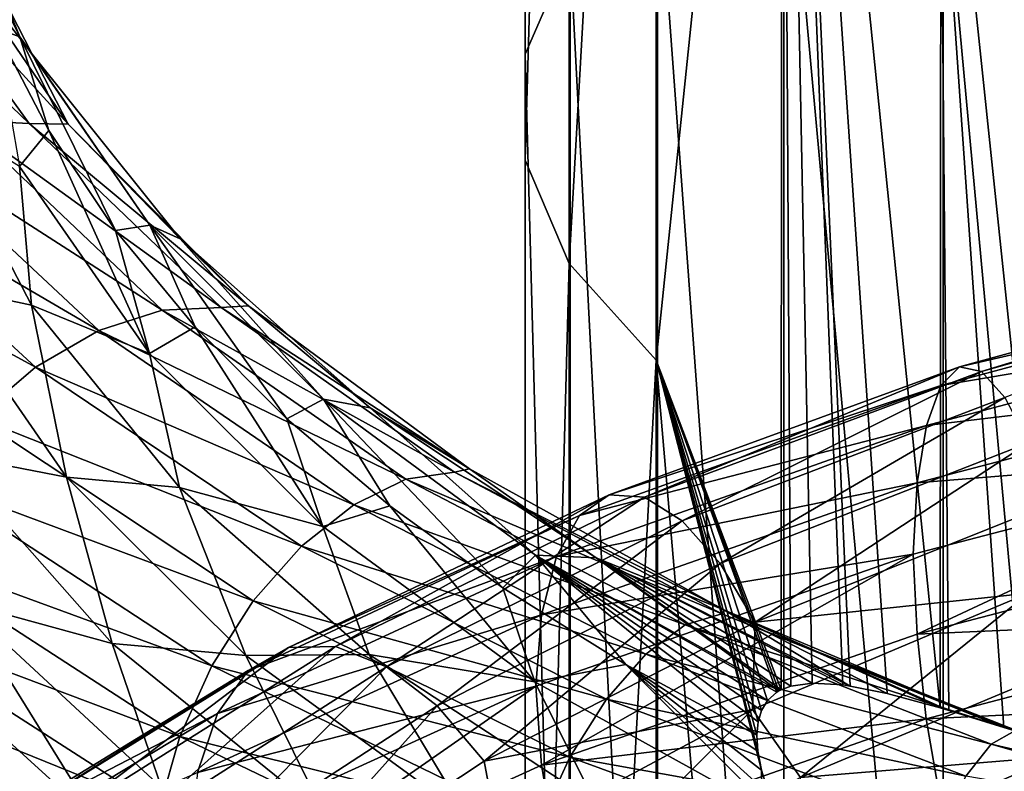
# Model space of a CAD drawing. Header units: metres. Extents: x -109 to 109, y -452 to 89.
# Tile 340 of 656: x -12.65 to -4.47, y -107.96 to -101.71. Entities that reach past the tile are written whole.
import ezdxf

# ---------------------------------------------------------------- set-up
doc = ezdxf.new("R2010")
doc.units = ezdxf.units.M
doc.layers.add('solid_k244270000c71_000_02', color=7, linetype='CONTINUOUS')

msp = doc.modelspace()

# ---------------------------------------------------------------- linework, layer by layer
at = {"layer": 'solid_k244270000c71_000_02'}
for points in [[(-8.454546, -89.024971, 831.830505), (-8.452125, -101.997643, 841.875916), (-8.452125, -88.023651, 833.300659)], [(-8.452125, -88.023651, 833.300659), (-8.452125, -101.997643, 841.875916), (-8.079568, -101.138168, 843.388062)], [(-8.454546, -89.024971, 831.830505), (-8.454546, -102.87661, 840.329407), (-8.452125, -101.997643, 841.875916)], [(-8.086726, -90.004654, 830.39209), (-8.454546, -102.87661, 840.329407), (-8.454546, -89.024971, 831.830505)], [(-8.086726, -90.004654, 830.39209), (-8.086726, -103.736588, 838.816406), (-8.454546, -102.87661, 840.329407)], [(-7.364774, -90.919792, 829.048401), (-8.086726, -103.736588, 838.816406), (-8.086726, -90.004654, 830.39209)], [(-7.364774, -90.919792, 829.048401), (-7.364774, -104.539909, 837.403015), (-8.086726, -103.736588, 838.816406)], [(-6.320303, -94.473488, 829.665588), (-7.364774, -104.539909, 837.403015), (-7.364774, -90.919792, 829.048401)], [(-6.320303, -94.473488, 829.665588), (-6.325343, -107.278671, 837.274048), (-7.364774, -104.539909, 837.403015)], [(-6.245045, -107.248276, 837.157166), (-6.325343, -107.278671, 837.274048), (-6.320303, -94.473488, 829.665588)], [(-6.068887, -107.223656, 836.933044), (-6.245045, -107.248276, 837.157166), (-6.320303, -94.473488, 829.665588)], [(-5.81294, -107.239616, 836.656799), (-6.068887, -107.223656, 836.933044), (-6.320303, -94.473488, 829.665588)], [(-5.751127, -107.248772, 836.596436), (-5.81294, -107.239616, 836.656799), (-6.320303, -94.473488, 829.665588)], [(-5.445379, -107.311325, 836.325562), (-5.751127, -107.248772, 836.596436), (-6.320303, -94.473488, 829.665588)], [(-5.004723, -107.430313, 835.998901), (-5.445379, -107.311325, 836.325562), (-6.320303, -94.473488, 829.665588)], [(-4.999055, -100.074745, 831.764587), (-5.004723, -107.430313, 835.998901), (-6.320303, -94.473488, 829.665588)], [(-4.980319, -99.039047, 847.081238), (-3.437735, -113.723137, 855.513916), (-3.437735, -98.601395, 847.851257)], [(-6.304805, -99.625748, 846.049011), (-4.980319, -114.096992, 854.710999), (-4.980319, -99.039047, 847.081238)], [(-4.980319, -99.039047, 847.081238), (-4.980319, -114.096992, 854.710999), (-3.437735, -113.723137, 855.513916)], [(-7.353192, -100.335823, 844.799683), (-6.304805, -114.598175, 853.634583), (-6.304805, -99.625748, 846.049011)], [(-6.304805, -99.625748, 846.049011), (-6.304805, -114.598175, 853.634583), (-4.980319, -114.096992, 854.710999)], [(-4.93323, -107.451363, 835.951721), (-5.004723, -107.430313, 835.998901), (-4.999055, -100.074745, 831.764587)], [(-4.474849, -107.591652, 835.68103), (-4.93323, -107.451363, 835.951721), (-4.999055, -100.074745, 831.764587)], [(-4.299425, -107.646576, 835.590576), (-4.474849, -107.591652, 835.68103), (-4.999055, -100.074745, 831.764587)], [(-3.458888, -100.886856, 831.21521), (-4.299425, -107.646576, 835.590576), (-4.999055, -100.074745, 831.764587)], [(-13.390526, -100.359169, 843.040955), (-13.332419, -100.1968, 844.061951), (-12.652539, -101.851006, 842.339539)], [(-12.652539, -101.851006, 842.339539), (-13.332419, -100.1968, 844.061951), (-12.857318, -101.777031, 843.290039)], [(-12.549067, -101.995277, 841.341248), (-13.364232, -100.941559, 841.670105), (-13.390526, -100.359169, 843.040955)], [(-12.549067, -101.995277, 841.341248), (-13.390526, -100.359169, 843.040955), (-12.652539, -101.851006, 842.339539)], [(-8.079568, -101.138168, 843.388062), (-7.353192, -115.204742, 852.331909), (-7.353192, -100.335823, 844.799683)], [(-7.353192, -100.335823, 844.799683), (-7.353192, -115.204742, 852.331909), (-6.304805, -114.598175, 853.634583)], [(-12.574755, -102.571724, 839.347229), (-13.134439, -102.54464, 838.924744), (-14.390386, -100.826469, 840.755432)], [(-13.777184, -100.906792, 841.089233), (-12.574755, -102.571724, 839.347229), (-14.390386, -100.826469, 840.755432)], [(-12.250355, -102.577171, 839.978149), (-12.574755, -102.571724, 839.347229), (-13.777184, -100.906792, 841.089233)], [(-13.364232, -100.941559, 841.670105), (-12.250355, -102.577171, 839.978149), (-13.777184, -100.906792, 841.089233)], [(-12.549067, -101.995277, 841.341248), (-12.250355, -102.577171, 839.978149), (-13.364232, -100.941559, 841.670105)], [(-8.452125, -101.997643, 841.875916), (-8.079568, -115.890129, 850.859924), (-8.079568, -101.138168, 843.388062)], [(-8.079568, -101.138168, 843.388062), (-8.079568, -115.890129, 850.859924), (-7.353192, -115.204742, 852.331909)], [(-12.655408, -102.929634, 842.947388), (-12.413071, -102.632164, 842.40271), (-12.857318, -101.777031, 843.290039)], [(-12.652539, -101.851006, 842.339539), (-12.857318, -101.777031, 843.290039), (-12.413071, -102.632164, 842.40271)], [(-12.652539, -101.851006, 842.339539), (-12.413071, -102.632164, 842.40271), (-11.857259, -103.461739, 841.553955)], [(-11.572865, -103.416939, 840.74585), (-12.652539, -101.851006, 842.339539), (-11.857259, -103.461739, 841.553955)], [(-12.549067, -101.995277, 841.341248), (-12.652539, -101.851006, 842.339539), (-11.572865, -103.416939, 840.74585)], [(-11.319433, -103.530632, 839.792542), (-12.250355, -102.577171, 839.978149), (-12.549067, -101.995277, 841.341248)], [(-11.319433, -103.530632, 839.792542), (-12.549067, -101.995277, 841.341248), (-11.572865, -103.416939, 840.74585)], [(-8.454546, -102.87661, 840.329407), (-8.452125, -116.624329, 849.283081), (-8.452125, -101.997643, 841.875916)], [(-8.452125, -101.997643, 841.875916), (-8.452125, -116.624329, 849.283081), (-8.079568, -115.890129, 850.859924)], [(-13.394997, -102.468025, 844.233093), (-13.375372, -103.908356, 843.353638), (-12.554602, -104.082466, 842.513733)], [(-13.394997, -102.468025, 844.233093), (-12.554602, -104.082466, 842.513733), (-12.655408, -102.929634, 842.947388)], [(-13.134439, -102.54464, 838.924744), (-11.469, -104.123192, 837.309875), (-13.738074, -102.666328, 838.555359)], [(-10.980284, -104.103279, 837.811951), (-11.469, -104.123192, 837.309875), (-13.134439, -102.54464, 838.924744)], [(-12.574755, -102.571724, 839.347229), (-10.980284, -104.103279, 837.811951), (-13.134439, -102.54464, 838.924744)], [(-10.752101, -104.087723, 838.479614), (-10.980284, -104.103279, 837.811951), (-12.574755, -102.571724, 839.347229)], [(-12.250355, -102.577171, 839.978149), (-10.752101, -104.087723, 838.479614), (-12.574755, -102.571724, 839.347229)], [(-11.319433, -103.530632, 839.792542), (-10.752101, -104.087723, 838.479614), (-12.250355, -102.577171, 839.978149)], [(-13.738074, -102.666328, 838.555359), (-11.996094, -104.29425, 836.853333), (-14.341928, -102.922195, 838.262756)], [(-11.469, -104.123192, 837.309875), (-11.996094, -104.29425, 836.853333), (-13.738074, -102.666328, 838.555359)], [(-12.655408, -102.929634, 842.947388), (-11.57635, -104.485321, 841.343689), (-12.413071, -102.632164, 842.40271)], [(-11.57635, -104.485321, 841.343689), (-11.857259, -103.461739, 841.553955), (-12.413071, -102.632164, 842.40271)], [(-14.341928, -102.922195, 838.262756), (-12.523379, -104.598129, 836.472168), (-14.902267, -103.297836, 838.070251)], [(-11.996094, -104.29425, 836.853333), (-12.523379, -104.598129, 836.472168), (-14.341928, -102.922195, 838.262756)], [(-12.554602, -104.082466, 842.513733), (-11.57635, -104.485321, 841.343689), (-12.655408, -102.929634, 842.947388)], [(-8.454546, -102.87661, 840.329407), (-8.454546, -117.375175, 847.670532), (-8.452125, -116.624329, 849.283081)], [(-8.086726, -103.736588, 838.816406), (-8.454546, -117.375175, 847.670532), (-8.454546, -102.87661, 840.329407)], [(-12.523379, -104.598129, 836.472168), (-13.012668, -105.016701, 836.196045), (-14.902267, -103.297836, 838.070251)], [(-11.572865, -103.416939, 840.74585), (-11.857259, -103.461739, 841.553955), (-11.194921, -104.261833, 840.751587)], [(-11.572865, -103.416939, 840.74585), (-11.194921, -104.261833, 840.751587), (-10.432549, -105.027214, 840.005249)], [(-10.130065, -104.863441, 839.339844), (-11.572865, -103.416939, 840.74585), (-10.432549, -105.027214, 840.005249)], [(-11.319433, -103.530632, 839.792542), (-11.572865, -103.416939, 840.74585), (-10.130065, -104.863441, 839.339844)], [(-11.57635, -104.485321, 841.343689), (-11.194921, -104.261833, 840.751587), (-11.857259, -103.461739, 841.553955)], [(-9.741832, -104.935242, 838.451721), (-10.752101, -104.087723, 838.479614), (-11.319433, -103.530632, 839.792542)], [(-9.741832, -104.935242, 838.451721), (-11.319433, -103.530632, 839.792542), (-10.130065, -104.863441, 839.339844)], [(-8.086726, -103.736588, 838.816406), (-8.086726, -118.109795, 846.092834), (-8.454546, -117.375175, 847.670532)], [(-7.364774, -104.539909, 837.403015), (-8.086726, -118.109795, 846.092834), (-8.086726, -103.736588, 838.816406)], [(-1.783182, -103.754913, 868.711609), (-4.84438, -104.59462, 868.461243), (-1.840224, -103.902298, 869.403931)], [(-4.662227, -104.632683, 867.77356), (-4.84438, -104.59462, 868.461243), (-1.783182, -103.754913, 868.711609)], [(-1.716133, -103.803978, 868.003845), (-4.662227, -104.632683, 867.77356), (-1.783182, -103.754913, 868.711609)], [(-4.465929, -104.850784, 867.116821), (-4.662227, -104.632683, 867.77356), (-1.716133, -103.803978, 868.003845)], [(-13.281116, -105.314911, 842.291992), (-12.26628, -105.512497, 841.634216), (-13.375372, -103.908356, 843.353638)], [(-12.554602, -104.082466, 842.513733), (-13.375372, -103.908356, 843.353638), (-12.26628, -105.512497, 841.634216)], [(-1.840224, -103.902298, 869.403931), (-4.999346, -104.751076, 869.13562), (-1.884201, -104.226868, 870.03717)], [(-4.84438, -104.59462, 868.461243), (-4.999346, -104.751076, 869.13562), (-1.840224, -103.902298, 869.403931)], [(-12.554602, -104.082466, 842.513733), (-12.26628, -105.512497, 841.634216), (-11.326337, -105.59819, 840.946228)], [(-12.554602, -104.082466, 842.513733), (-11.326337, -105.59819, 840.946228), (-11.57635, -104.485321, 841.343689)], [(-11.469, -104.123192, 837.309875), (-9.443692, -105.529305, 835.973633), (-11.996094, -104.29425, 836.853333)], [(-10.980284, -104.103279, 837.811951), (-9.041279, -105.4701, 836.543518), (-11.469, -104.123192, 837.309875)], [(-9.041279, -105.4701, 836.543518), (-9.443692, -105.529305, 835.973633), (-11.469, -104.123192, 837.309875)], [(-10.752101, -104.087723, 838.479614), (-8.914896, -105.442513, 837.233521), (-10.980284, -104.103279, 837.811951)], [(-8.914896, -105.442513, 837.233521), (-9.041279, -105.4701, 836.543518), (-10.980284, -104.103279, 837.811951)], [(-9.741832, -104.935242, 838.451721), (-8.914896, -105.442513, 837.233521), (-10.752101, -104.087723, 838.479614)], [(-1.884201, -104.226868, 870.03717), (-5.11882, -105.082298, 869.754089), (-1.912498, -104.699799, 870.568298)], [(-4.999346, -104.751076, 869.13562), (-5.11882, -105.082298, 869.754089), (-1.884201, -104.226868, 870.03717)], [(-11.996094, -104.29425, 836.853333), (-9.877707, -105.741646, 835.442688), (-12.523379, -104.598129, 836.472168)], [(-9.443692, -105.529305, 835.973633), (-9.877707, -105.741646, 835.442688), (-11.996094, -104.29425, 836.853333)], [(-11.57635, -104.485321, 841.343689), (-10.134228, -105.922859, 839.928284), (-11.194921, -104.261833, 840.751587)], [(-10.134228, -105.922859, 839.928284), (-10.432549, -105.027214, 840.005249), (-11.194921, -104.261833, 840.751587)], [(-11.326337, -105.59819, 840.946228), (-10.134228, -105.922859, 839.928284), (-11.57635, -104.485321, 841.343689)], [(-7.364774, -104.539909, 837.403015), (-7.364774, -118.796021, 844.619019), (-8.086726, -118.109795, 846.092834)], [(-6.320303, -116.662689, 842.038452), (-7.364774, -118.796021, 844.619019), (-7.364774, -104.539909, 837.403015)], [(-6.488157, -107.947105, 837.847351), (-6.320303, -116.662689, 842.038452), (-7.364774, -104.539909, 837.403015)], [(-6.518663, -107.788681, 837.803345), (-6.488157, -107.947105, 837.847351), (-7.364774, -104.539909, 837.403015)], [(-6.527323, -107.656464, 837.743835), (-6.518663, -107.788681, 837.803345), (-7.364774, -104.539909, 837.403015)], [(-6.517148, -107.545792, 837.670288), (-6.527323, -107.656464, 837.743835), (-7.364774, -104.539909, 837.403015)], [(-6.488678, -107.450447, 837.580322), (-6.517148, -107.545792, 837.670288), (-7.364774, -104.539909, 837.403015)], [(-6.439151, -107.368179, 837.469849), (-6.488678, -107.450447, 837.580322), (-7.364774, -104.539909, 837.403015)], [(-6.361719, -107.299324, 837.331665), (-6.439151, -107.368179, 837.469849), (-7.364774, -104.539909, 837.403015)], [(-6.345533, -107.289467, 837.305603), (-6.361719, -107.299324, 837.331665), (-7.364774, -104.539909, 837.403015)], [(-6.325343, -107.278671, 837.274048), (-6.345533, -107.289467, 837.305603), (-7.364774, -104.539909, 837.403015)], [(-12.523379, -104.598129, 836.472168), (-10.311879, -106.085693, 834.985962), (-13.012668, -105.016701, 836.196045)], [(-9.877707, -105.741646, 835.442688), (-10.311879, -106.085693, 834.985962), (-12.523379, -104.598129, 836.472168)], [(-4.84438, -104.59462, 868.461243), (-7.75389, -105.658798, 867.727539), (-4.999346, -104.751076, 869.13562)], [(-7.462336, -105.678001, 867.078308), (-7.75389, -105.658798, 867.727539), (-4.84438, -104.59462, 868.461243)], [(-4.662227, -104.632683, 867.77356), (-7.462336, -105.678001, 867.078308), (-4.84438, -104.59462, 868.461243)], [(-7.148141, -105.875099, 866.462097), (-7.462336, -105.678001, 867.078308), (-4.662227, -104.632683, 867.77356)], [(-4.465929, -104.850784, 867.116821), (-7.148141, -105.875099, 866.462097), (-4.662227, -104.632683, 867.77356)], [(-1.912498, -104.699799, 870.568298), (-5.195694, -105.559074, 870.274536), (-1.932115, -105.292725, 870.953613)], [(-5.11882, -105.082298, 869.754089), (-5.195694, -105.559074, 870.274536), (-1.912498, -104.699799, 870.568298)], [(-4.999346, -104.751076, 869.13562), (-8.001926, -105.830482, 868.368103), (-5.11882, -105.082298, 869.754089)], [(-7.75389, -105.658798, 867.727539), (-8.001926, -105.830482, 868.368103), (-4.999346, -104.751076, 869.13562)], [(-10.130065, -104.863441, 839.339844), (-10.432549, -105.027214, 840.005249), (-9.57823, -105.751831, 839.324951)], [(-10.130065, -104.863441, 839.339844), (-9.57823, -105.751831, 839.324951), (-8.637637, -106.432945, 838.71759)], [(-8.367633, -106.161797, 838.177368), (-10.130065, -104.863441, 839.339844), (-8.637637, -106.432945, 838.71759)], [(-9.741832, -104.935242, 838.451721), (-10.130065, -104.863441, 839.339844), (-8.367633, -106.161797, 838.177368)], [(-6.83406, -106.228745, 865.920349), (-7.148141, -105.875099, 866.462097), (-4.465929, -104.850784, 867.116821)], [(-4.269701, -105.225967, 866.5354), (-6.83406, -106.228745, 865.920349), (-4.465929, -104.850784, 867.116821)], [(-7.862454, -106.182281, 837.371399), (-8.914896, -105.442513, 837.233521), (-9.741832, -104.935242, 838.451721)], [(-7.862454, -106.182281, 837.371399), (-9.741832, -104.935242, 838.451721), (-8.367633, -106.161797, 838.177368)], [(-13.012668, -105.016701, 836.196045), (-10.714765, -106.540169, 834.638428), (-13.428926, -105.528198, 836.048767)], [(-10.311879, -106.085693, 834.985962), (-10.714765, -106.540169, 834.638428), (-13.012668, -105.016701, 836.196045)], [(-10.134228, -105.922859, 839.928284), (-9.57823, -105.751831, 839.324951), (-10.432549, -105.027214, 840.005249)], [(-5.11882, -105.082298, 869.754089), (-8.193156, -106.172523, 868.95929), (-5.195694, -105.559074, 870.274536)], [(-8.001926, -105.830482, 868.368103), (-8.193156, -106.172523, 868.95929), (-5.11882, -105.082298, 869.754089)], [(-6.542848, -106.717789, 865.494263), (-6.83406, -106.228745, 865.920349), (-4.269701, -105.225967, 866.5354)], [(-4.08776, -105.735428, 866.073303), (-6.542848, -106.717789, 865.494263), (-4.269701, -105.225967, 866.5354)], [(-1.932115, -105.292725, 870.953613), (-5.229979, -106.152756, 870.653076), (-5.196223, -106.815918, 870.858521)], [(-5.195694, -105.559074, 870.274536), (-5.229979, -106.152756, 870.653076), (-1.932115, -105.292725, 870.953613)], [(-1.932115, -105.292725, 870.953613), (-5.196223, -106.815918, 870.858521), (-1.912693, -105.958496, 871.157776)], [(-13.281116, -105.314911, 842.291992), (-11.884946, -106.893829, 840.595337), (-12.26628, -105.512497, 841.634216)], [(-13.140325, -106.55204, 841.153564), (-11.884946, -106.893829, 840.595337), (-13.281116, -105.314911, 842.291992)], [(-9.041279, -105.4701, 836.543518), (-6.819865, -106.648727, 835.589661), (-9.443692, -105.529305, 835.973633)], [(-8.914896, -105.442513, 837.233521), (-6.797306, -106.617935, 836.287659), (-9.041279, -105.4701, 836.543518)], [(-6.797306, -106.617935, 836.287659), (-6.819865, -106.648727, 835.589661), (-9.041279, -105.4701, 836.543518)], [(-7.862454, -106.182281, 837.371399), (-6.797306, -106.617935, 836.287659), (-8.914896, -105.442513, 837.233521)], [(-13.428926, -105.528198, 836.048767), (-11.057516, -107.080544, 834.428772), (-13.74985, -106.095169, 836.031677)], [(-10.714765, -106.540169, 834.638428), (-11.057516, -107.080544, 834.428772), (-13.428926, -105.528198, 836.048767)], [(-11.884946, -106.893829, 840.595337), (-10.773625, -106.995644, 840.109314), (-12.26628, -105.512497, 841.634216)], [(-11.326337, -105.59819, 840.946228), (-12.26628, -105.512497, 841.634216), (-10.773625, -106.995644, 840.109314)], [(-9.443692, -105.529305, 835.973633), (-7.123407, -106.738403, 834.965759), (-9.877707, -105.741646, 835.442688)], [(-6.819865, -106.648727, 835.589661), (-7.123407, -106.738403, 834.965759), (-9.443692, -105.529305, 835.973633)], [(-11.326337, -105.59819, 840.946228), (-10.773625, -106.995644, 840.109314), (-9.750333, -106.985947, 839.58783)], [(-11.326337, -105.59819, 840.946228), (-9.750333, -106.985947, 839.58783), (-10.134228, -105.922859, 839.928284)], [(-5.195694, -105.559074, 870.274536), (-8.316201, -106.655113, 869.460693), (-5.229979, -106.152756, 870.653076)], [(-8.193156, -106.172523, 868.95929), (-8.316201, -106.655113, 869.460693), (-5.195694, -105.559074, 870.274536)], [(-7.75389, -105.658798, 867.727539), (-10.420898, -106.927681, 866.541443), (-8.001926, -105.830482, 868.368103)], [(-10.029063, -106.920891, 865.947937), (-10.420898, -106.927681, 866.541443), (-7.75389, -105.658798, 867.727539)], [(-7.462336, -105.678001, 867.078308), (-10.029063, -106.920891, 865.947937), (-7.75389, -105.658798, 867.727539)], [(-9.606799, -107.088852, 865.390503), (-10.029063, -106.920891, 865.947937), (-7.462336, -105.678001, 867.078308)], [(-7.148141, -105.875099, 866.462097), (-9.606799, -107.088852, 865.390503), (-7.462336, -105.678001, 867.078308)], [(-9.877707, -105.741646, 835.442688), (-7.450786, -106.982803, 834.375488), (-10.311879, -106.085693, 834.985962)], [(-10.134228, -105.922859, 839.928284), (-8.372497, -107.213898, 838.757202), (-9.57823, -105.751831, 839.324951)], [(-7.123407, -106.738403, 834.965759), (-7.450786, -106.982803, 834.375488), (-9.877707, -105.741646, 835.442688)], [(-8.372497, -107.213898, 838.757202), (-8.637637, -106.432945, 838.71759), (-9.57823, -105.751831, 839.324951)], [(-4.270916, -106.475777, 865.713989), (-6.542848, -106.717789, 865.494263), (-4.08776, -105.735428, 866.073303)], [(-8.001926, -105.830482, 868.368103), (-10.75425, -107.120201, 867.133362), (-8.193156, -106.172523, 868.95929)], [(-10.420898, -106.927681, 866.541443), (-10.75425, -107.120201, 867.133362), (-8.001926, -105.830482, 868.368103)], [(-9.184688, -107.412506, 864.906616), (-9.606799, -107.088852, 865.390503), (-7.148141, -105.875099, 866.462097)], [(-6.83406, -106.228745, 865.920349), (-9.184688, -107.412506, 864.906616), (-7.148141, -105.875099, 866.462097)], [(-9.750333, -106.985947, 839.58783), (-8.372497, -107.213898, 838.757202), (-10.134228, -105.922859, 839.928284)], [(-1.912693, -105.958496, 871.157776), (-5.196223, -106.815918, 870.858521), (-1.884566, -106.669228, 871.180908)], [(-13.74985, -106.095169, 836.031677), (-11.321768, -107.667831, 834.361877), (-13.956346, -106.676598, 836.140869)], [(-11.057516, -107.080544, 834.428772), (-11.321768, -107.667831, 834.361877), (-13.74985, -106.095169, 836.031677)], [(-10.311879, -106.085693, 834.985962), (-7.778283, -107.358047, 833.858459), (-10.714765, -106.540169, 834.638428)], [(-7.450786, -106.982803, 834.375488), (-7.778283, -107.358047, 833.858459), (-10.311879, -106.085693, 834.985962)], [(-8.193156, -106.172523, 868.95929), (-11.011254, -107.476822, 867.685608), (-8.316201, -106.655113, 869.460693)], [(-10.75425, -107.120201, 867.133362), (-11.011254, -107.476822, 867.685608), (-8.193156, -106.172523, 868.95929)], [(-8.367633, -106.161797, 838.177368), (-8.637637, -106.432945, 838.71759), (-7.616421, -107.069534, 838.187866)], [(-8.367633, -106.161797, 838.177368), (-6.527323, -107.656464, 837.743835), (-6.517148, -107.545792, 837.670288)], [(-8.367633, -106.161797, 838.177368), (-7.616421, -107.069534, 838.187866), (-6.527323, -107.656464, 837.743835)], [(-8.367633, -106.161797, 838.177368), (-6.517148, -107.545792, 837.670288), (-6.488678, -107.450447, 837.580322)], [(-8.367633, -106.161797, 838.177368), (-6.488678, -107.450447, 837.580322), (-6.439151, -107.368179, 837.469849)], [(-8.367633, -106.161797, 838.177368), (-6.439151, -107.368179, 837.469849), (-6.361719, -107.299324, 837.331665)], [(-8.367633, -106.161797, 838.177368), (-6.361719, -107.299324, 837.331665), (-6.345533, -107.289467, 837.305603)], [(-7.862454, -106.182281, 837.371399), (-8.367633, -106.161797, 838.177368), (-6.345533, -107.289467, 837.305603)], [(-5.229979, -106.152756, 870.653076), (-8.36551, -107.249229, 869.829407), (-8.317048, -107.906822, 870.037659)], [(-8.316201, -106.655113, 869.460693), (-8.36551, -107.249229, 869.829407), (-5.229979, -106.152756, 870.653076)], [(-5.229979, -106.152756, 870.653076), (-8.317048, -107.906822, 870.037659), (-5.196223, -106.815918, 870.858521)], [(-7.862454, -106.182281, 837.371399), (-6.345533, -107.289467, 837.305603), (-6.325343, -107.278671, 837.274048)], [(-7.862454, -106.182281, 837.371399), (-6.325343, -107.278671, 837.274048), (-6.245045, -107.248276, 837.157166)], [(-7.862454, -106.182281, 837.371399), (-6.245045, -107.248276, 837.157166), (-6.068887, -107.223656, 836.933044)], [(-7.862454, -106.182281, 837.371399), (-6.068887, -107.223656, 836.933044), (-5.81294, -107.239616, 836.656799)], [(-7.862454, -106.182281, 837.371399), (-5.81294, -107.239616, 836.656799), (-5.751127, -107.248772, 836.596436)], [(-7.862454, -106.182281, 837.371399), (-5.751127, -107.248772, 836.596436), (-6.797306, -106.617935, 836.287659)], [(-8.79331, -107.872993, 864.533142), (-9.184688, -107.412506, 864.906616), (-6.83406, -106.228745, 865.920349)], [(-6.542848, -106.717789, 865.494263), (-8.79331, -107.872993, 864.533142), (-6.83406, -106.228745, 865.920349)], [(-8.372497, -107.213898, 838.757202), (-7.616421, -107.069534, 838.187866), (-8.637637, -106.432945, 838.71759)], [(-4.270916, -106.475777, 865.713989), (-6.565368, -107.443092, 865.127319), (-6.542848, -106.717789, 865.494263)], [(-6.165341, -108.009644, 865.080017), (-6.565368, -107.443092, 865.127319), (-4.270916, -106.475777, 865.713989)], [(-3.889772, -107.05867, 865.616089), (-6.165341, -108.009644, 865.080017), (-4.270916, -106.475777, 865.713989)], [(-13.744178, -106.80085, 840.854858), (-12.001424, -108.386658, 839.112183), (-13.140325, -106.55204, 841.153564)], [(-13.140325, -106.55204, 841.153564), (-11.474139, -108.091972, 839.500549), (-11.884946, -106.893829, 840.595337)], [(-12.001424, -108.386658, 839.112183), (-11.474139, -108.091972, 839.500549), (-13.140325, -106.55204, 841.153564)], [(-10.714765, -106.540169, 834.638428), (-8.082181, -107.840446, 833.453796), (-11.057516, -107.080544, 834.428772)], [(-7.778283, -107.358047, 833.858459), (-8.082181, -107.840446, 833.453796), (-10.714765, -106.540169, 834.638428)], [(-6.797306, -106.617935, 836.287659), (-4.474849, -107.591652, 835.68103), (-6.819865, -106.648727, 835.589661)], [(-6.797306, -106.617935, 836.287659), (-5.751127, -107.248772, 836.596436), (-5.445379, -107.311325, 836.325562)], [(-6.797306, -106.617935, 836.287659), (-5.445379, -107.311325, 836.325562), (-5.004723, -107.430313, 835.998901)], [(-6.797306, -106.617935, 836.287659), (-5.004723, -107.430313, 835.998901), (-4.93323, -107.451363, 835.951721)], [(-6.797306, -106.617935, 836.287659), (-4.93323, -107.451363, 835.951721), (-4.474849, -107.591652, 835.68103)], [(-13.956346, -106.676598, 836.140869), (-11.491798, -108.259949, 834.43689), (-14.024619, -107.234856, 836.368774)], [(-11.321768, -107.667831, 834.361877), (-11.491798, -108.259949, 834.43689), (-13.956346, -106.676598, 836.140869)], [(-8.316201, -106.655113, 869.460693), (-11.176621, -107.966965, 868.160156), (-8.36551, -107.249229, 869.829407)], [(-11.011254, -107.476822, 867.685608), (-11.176621, -107.966965, 868.160156), (-8.316201, -106.655113, 869.460693)], [(-6.819865, -106.648727, 835.589661), (-4.385257, -107.619965, 834.99176), (-7.123407, -106.738403, 834.965759)], [(-6.819865, -106.648727, 835.589661), (-4.474849, -107.591652, 835.68103), (-4.299425, -107.646576, 835.590576)], [(-6.819865, -106.648727, 835.589661), (-4.299425, -107.646576, 835.590576), (-4.385257, -107.619965, 834.99176)], [(-5.196223, -106.815918, 870.858521), (-5.119811, -107.521156, 870.887146), (-1.884566, -106.669228, 871.180908)], [(-1.884566, -106.669228, 871.180908), (-5.119811, -107.521156, 870.887146), (-1.840732, -107.36348, 871.024658)], [(-6.565368, -107.443092, 865.127319), (-8.79331, -107.872993, 864.533142), (-6.542848, -106.717789, 865.494263)], [(-7.123407, -106.738403, 834.965759), (-4.580438, -107.730392, 834.329468), (-7.450786, -106.982803, 834.375488)], [(-4.385257, -107.619965, 834.99176), (-4.580438, -107.730392, 834.329468), (-7.123407, -106.738403, 834.965759)], [(-14.347814, -106.913651, 840.482727), (-12.528519, -108.546738, 838.651672), (-13.744178, -106.80085, 840.854858)], [(-12.528519, -108.546738, 838.651672), (-12.001424, -108.386658, 839.112183), (-13.744178, -106.80085, 840.854858)], [(-5.196223, -106.815918, 870.858521), (-8.317048, -107.906822, 870.037659), (-5.119811, -107.521156, 870.887146)], [(-13.017235, -108.55677, 838.150146), (-12.528519, -108.546738, 838.651672), (-14.347814, -106.913651, 840.482727)], [(-10.420898, -106.927681, 866.541443), (-12.761863, -108.376312, 864.946106), (-10.75425, -107.120201, 867.133362)], [(-12.282005, -108.337273, 864.423767), (-12.761863, -108.376312, 864.946106), (-10.420898, -106.927681, 866.541443)], [(-10.029063, -106.920891, 865.947937), (-12.282005, -108.337273, 864.423767), (-10.420898, -106.927681, 866.541443)], [(-11.764883, -108.468987, 863.941772), (-12.282005, -108.337273, 864.423767), (-10.029063, -106.920891, 865.947937)], [(-11.884946, -106.893829, 840.595337), (-10.11447, -108.328041, 839.139343), (-10.773625, -106.995644, 840.109314)], [(-11.474139, -108.091972, 839.500549), (-10.11447, -108.328041, 839.139343), (-11.884946, -106.893829, 840.595337)], [(-9.606799, -107.088852, 865.390503), (-11.764883, -108.468987, 863.941772), (-10.029063, -106.920891, 865.947937)], [(-9.750333, -106.985947, 839.58783), (-10.773625, -106.995644, 840.109314), (-8.942554, -108.328232, 838.838074)], [(-10.11447, -108.328041, 839.139343), (-8.942554, -108.328232, 838.838074), (-10.773625, -106.995644, 840.109314)], [(-9.750333, -106.985947, 839.58783), (-8.942554, -108.328232, 838.838074), (-7.872665, -108.219589, 838.491455)], [(-9.750333, -106.985947, 839.58783), (-7.872665, -108.219589, 838.491455), (-8.372497, -107.213898, 838.757202)], [(-7.450786, -106.982803, 834.375488), (-4.790946, -107.996666, 833.69696), (-7.778283, -107.358047, 833.858459)], [(-4.580438, -107.730392, 834.329468), (-4.790946, -107.996666, 833.69696), (-7.450786, -106.982803, 834.375488)], [(-11.247948, -108.755234, 863.532104), (-11.764883, -108.468987, 863.941772), (-9.606799, -107.088852, 865.390503)], [(-11.057516, -107.080544, 834.428772), (-8.340719, -108.40329, 833.194336), (-11.321768, -107.667831, 834.361877)], [(-9.184688, -107.412506, 864.906616), (-11.247948, -108.755234, 863.532104), (-9.606799, -107.088852, 865.390503)], [(-8.082181, -107.840446, 833.453796), (-8.340719, -108.40329, 833.194336), (-11.057516, -107.080544, 834.428772)], [(-8.372497, -107.213898, 838.757202), (-6.352819, -108.332527, 837.876953), (-7.616421, -107.069534, 838.187866)], [(-7.616421, -107.069534, 838.187866), (-6.352819, -108.332527, 837.876953), (-6.427337, -108.146446, 837.873657)], [(-7.616421, -107.069534, 838.187866), (-6.427337, -108.146446, 837.873657), (-6.488157, -107.947105, 837.847351)], [(-7.616421, -107.069534, 838.187866), (-6.488157, -107.947105, 837.847351), (-6.518663, -107.788681, 837.803345)], [(-7.616421, -107.069534, 838.187866), (-6.518663, -107.788681, 837.803345), (-6.527323, -107.656464, 837.743835)], [(-4.034603, -107.834427, 865.610596), (-6.165341, -108.009644, 865.080017), (-3.889772, -107.05867, 865.616089)], [(-10.75425, -107.120201, 867.133362), (-13.170098, -108.594559, 865.475891), (-11.011254, -107.476822, 867.685608)], [(-12.761863, -108.376312, 864.946106), (-13.170098, -108.594559, 865.475891), (-10.75425, -107.120201, 867.133362)], [(-14.024619, -107.234856, 836.368774), (-11.492969, -109.290596, 835.001404), (-13.957767, -107.717987, 836.715637)], [(-14.024619, -107.234856, 836.368774), (-11.549466, -108.816101, 834.651855), (-11.492969, -109.290596, 835.001404)], [(-11.491798, -108.259949, 834.43689), (-11.549466, -108.816101, 834.651855), (-14.024619, -107.234856, 836.368774)], [(-8.36551, -107.249229, 869.829407), (-11.239944, -108.561134, 868.515808), (-11.177759, -109.210464, 868.728638)], [(-11.176621, -107.966965, 868.160156), (-11.239944, -108.561134, 868.515808), (-8.36551, -107.249229, 869.829407)], [(-8.36551, -107.249229, 869.829407), (-11.177759, -109.210464, 868.728638), (-8.317048, -107.906822, 870.037659)], [(-7.872665, -108.219589, 838.491455), (-6.352819, -108.332527, 837.876953), (-8.372497, -107.213898, 838.757202)], [(-10.768651, -109.179993, 863.22644), (-11.247948, -108.755234, 863.532104), (-9.184688, -107.412506, 864.906616)], [(-8.79331, -107.872993, 864.533142), (-10.768651, -109.179993, 863.22644), (-9.184688, -107.412506, 864.906616)], [(-7.778283, -107.358047, 833.858459), (-5.001532, -108.39325, 833.136841), (-8.082181, -107.840446, 833.453796)], [(-4.790946, -107.996666, 833.69696), (-5.001532, -108.39325, 833.136841), (-7.778283, -107.358047, 833.858459)], [(-5.119811, -107.521156, 870.887146), (-5.000727, -108.207504, 870.741333), (-1.840732, -107.36348, 871.024658)], [(-1.840732, -107.36348, 871.024658), (-5.000727, -108.207504, 870.741333), (-1.783808, -107.989662, 870.69458)], [(-11.011254, -107.476822, 867.685608), (-13.484837, -108.96904, 865.978699), (-11.176621, -107.966965, 868.160156)], [(-13.170098, -108.594559, 865.475891), (-13.484837, -108.96904, 865.978699), (-11.011254, -107.476822, 867.685608)], [(-6.565368, -107.443092, 865.127319), (-8.662418, -108.567482, 864.190552), (-8.79331, -107.872993, 864.533142)], [(-8.249823, -109.118393, 864.190674), (-8.662418, -108.567482, 864.190552), (-6.565368, -107.443092, 865.127319)], [(-6.165341, -108.009644, 865.080017), (-8.249823, -109.118393, 864.190674), (-6.565368, -107.443092, 865.127319)], [(-8.317048, -107.906822, 870.037659), (-8.194741, -108.601593, 870.078796), (-5.119811, -107.521156, 870.887146)], [(-5.119811, -107.521156, 870.887146), (-8.194741, -108.601593, 870.078796), (-5.000727, -108.207504, 870.741333)], [(-11.321768, -107.667831, 834.361877), (-8.540046, -109.006424, 833.087463), (-11.491798, -108.259949, 834.43689)], [(-8.340719, -108.40329, 833.194336), (-8.540046, -109.006424, 833.087463), (-11.321768, -107.667831, 834.361877)], [(-4.385257, -107.619965, 834.99176), (-1.813047, -108.371941, 834.778931), (-4.580438, -107.730392, 834.329468)], [(-13.957767, -107.717987, 836.715637), (-11.492969, -109.290596, 835.001404), (-13.75251, -108.120377, 837.149536)], [(-4.580438, -107.730392, 834.329468), (-1.893743, -108.492836, 834.095154), (-4.790946, -107.996666, 833.69696)], [(-1.813047, -108.371941, 834.778931), (-1.893743, -108.492836, 834.095154), (-4.580438, -107.730392, 834.329468)], [(-8.082181, -107.840446, 833.453796), (-5.196941, -108.894783, 832.691345), (-8.340719, -108.40329, 833.194336)], [(-5.001532, -108.39325, 833.136841), (-5.196941, -108.894783, 832.691345), (-8.082181, -107.840446, 833.453796)], [(-4.034603, -107.834427, 865.610596), (-5.086807, -108.923515, 865.586609), (-6.219856, -108.776848, 865.062866)], [(-4.034603, -107.834427, 865.610596), (-6.219856, -108.776848, 865.062866), (-6.165341, -108.009644, 865.080017)], [(-4.034603, -107.834427, 865.610596), (-3.886619, -108.438332, 865.829346), (-5.086807, -108.923515, 865.586609)], [(-8.317048, -107.906822, 870.037659), (-11.177759, -109.210464, 868.728638), (-8.194741, -108.601593, 870.078796)], [(-8.662418, -108.567482, 864.190552), (-10.768651, -109.179993, 863.22644), (-8.79331, -107.872993, 864.533142)], [(-6.488157, -107.947105, 837.847351), (-6.427337, -108.146446, 837.873657), (-6.320303, -116.662689, 842.038452)]]:
    msp.add_3dface(points, dxfattribs=at)

doc.saveas('drawing.dxf')
